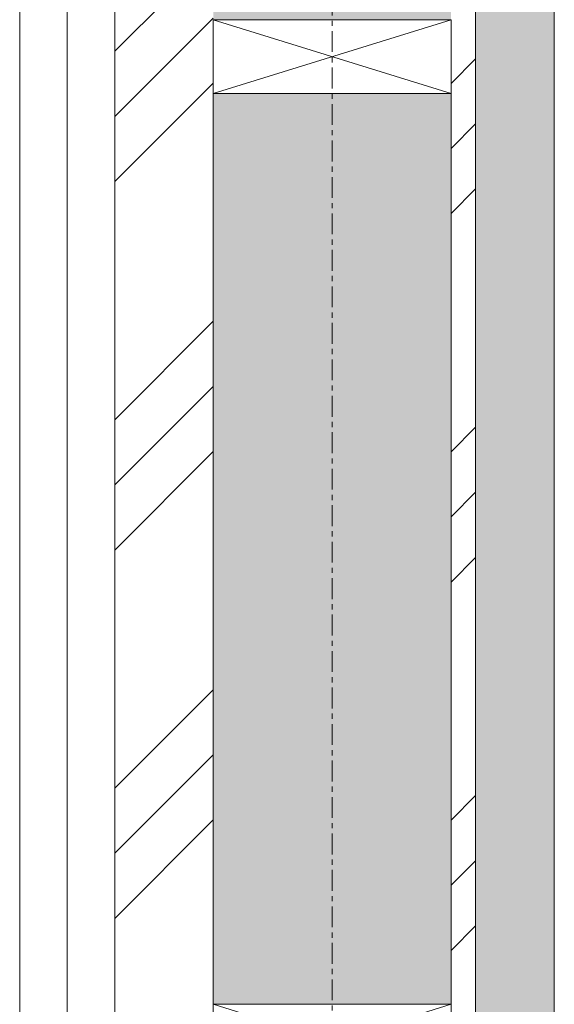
# Model space of a CAD drawing. Header units: millimetres. Extents: x -21522 to 71342, y -39668 to 2056.
# Tile 136 of 656: x -4602 to -4276, y -27087 to -26487. Entities that reach past the tile are written whole.
import ezdxf

# ---------------------------------------------------------------- set-up
doc = ezdxf.new("R2010")
doc.units = ezdxf.units.MM
doc.linetypes.add('Ligne de quadrillage', pattern=[22.225, 12.7, -3.175, 3.175, -3.175])
for name, color, linetype, lineweight in [('A-DETL-GENF', 92, 'Continuous', 13), ('A-WALL', 113, 'Continuous', 13), ('A-WALL-PATT', 111, 'Continuous', 13), ('S-GRID', 1, 'Continuous', 9)]:
    doc.layers.add(name, color=color, linetype=linetype, lineweight=lineweight)
pattern_1 = [(45, (0, 0), (-112.2532, 112.2532), []), (45, (39.69, 0), (0, 224.5064), []), (45, (-39.69, 0), (0, 224.5064), [])]
pattern_2 = [(315, (-4642.01, -28859.146), (177.7999, -88.8996), [15.715, -110.008]), (315, (-4564.224, -28892.484), (177.7999, -88.8996), [15.715, -110.008]), (315, (-4642.01, -28903.596), (177.7999, -88.8996), [15.715, -110.008]), (315, (-4564.22, -28936.934), (177.7999, -88.8996), [15.715, -110.008]), (341.565, (-4630.898, -28870.258), (355.59962, -88.89985), [35.141, -245.986]), (341.565, (-4597.56, -28881.37), (355.59962, -88.89985), [35.141, -245.986]), (341.565, (-4630.898, -28914.709), (355.59962, -88.89985), [35.141, -245.986]), (341.565, (-4597.56, -28925.821), (355.59962, -88.89985), [35.141, -245.986]), (45, (-4564.224, -28870.26), (-177.7999, -88.8996), [15.715, -110.008]), (45, (-4642.01, -28903.596), (-177.7999, -88.8996), [15.715, -110.008]), (45, (-4564.224, -28914.71), (-177.7999, -88.8996), [15.715, -110.008]), (45, (-4642.01, -28948.046), (-177.7999, -88.8996), [15.715, -110.008]), (18.435, (-4597.56, -28881.37), (-355.59962, -88.89985), [35.141, -245.986]), (18.435, (-4630.9, -28892.483), (-355.59962, -88.89985), [35.141, -245.986]), (18.435, (-4597.56, -28925.821), (-355.59962, -88.89985), [35.141, -245.986]), (18.435, (-4630.9, -28936.934), (-355.59962, -88.89985), [35.141, -245.986])]

# ---------------------------------------------------------------- blocks, each defined once
blk = doc.blocks.new('Répétition de détail - Croix 45x145-V28-00_RDC_50e Copie 1 - Dépendante 1')
at = {"layer": 'A-DETL-GENF'}
for p, q in [((1822.5, 72.5), (1777.5, 72.5)), ((1777.5, 72.5), (1777.5, -72.5)), ((1777.5, 72.5), (1822.5, 72.5)), ((1777.5, -72.5), (1777.5, 72.5)), ((1777.5, 72.5), (1822.5, -72.5)), ((1777.5, -72.5), (1822.5, 72.5)), ((1822.5, -72.5), (1822.5, 72.5)), ((1822.5, 72.5), (1822.5, -72.5)), ((2422.5, 72.5), (2377.5, 72.5)), ((2377.5, 72.5), (2377.5, -72.5)), ((2377.5, 72.5), (2422.5, 72.5)), ((2377.5, -72.5), (2377.5, 72.5)), ((2377.5, 72.5), (2422.5, -72.5)), ((2377.5, -72.5), (2422.5, 72.5)), ((1777.5, -72.5), (1822.5, -72.5)), ((1822.5, -72.5), (1777.5, -72.5)), ((2377.5, -72.5), (2422.5, -72.5)), ((2422.5, -72.5), (2377.5, -72.5))]:
    blk.add_line(p, q, dxfattribs=at)

msp = doc.modelspace()

# ---------------------------------------------------------------- hatches: boundary and pattern name
at = {"layer": 'A-WALL-PATT'}
h = msp.add_hatch(dxfattribs=at)
h.set_pattern_fill('FP_1', color=30, style=0, pattern_type=2)
h.set_pattern_definition(pattern_1)
h.paths.add_polyline_path([(-4544.01, -33091.62), (-4484.01, -33031.62), (-4484.01, -24626.67), (-4544.01, -24626.67), (-4544.01, -32613.08)])
h = msp.add_hatch(dxfattribs=at)
h.set_pattern_fill('FP_2', color=30, angle=-135, style=0, pattern_type=2)
h.set_pattern_definition(pattern_2)
h.paths.add_polyline_path([(-4439.01, -32986.62), (-4384.01, -32931.62), (-4439.01, -32931.62)])
h.paths.add_polyline_path([(-4439.01, -32841.62), (-4339.01, -32841.62), (-4339.01, -32531.67), (-4484.01, -32531.67), (-4484.01, -32841.62), (-4480.65, -32841.62)])
h.paths.add_polyline_path([(-4339.01, -32486.67), (-4339.01, -31931.67), (-4484.01, -31931.67), (-4484.01, -32486.67), (-4474.37, -32486.67)])
h.paths.add_polyline_path([(-4463.76, -31886.67), (-4339.01, -31886.67), (-4339.01, -31331.67), (-4484.01, -31331.67), (-4484.01, -31886.67)])
h.paths.add_polyline_path([(-4484.01, -31286.67), (-4339.01, -31286.67), (-4339.01, -30731.67), (-4484.01, -30731.67)])
h.paths.add_polyline_path([(-4339.01, -30686.67), (-4339.01, -30131.67), (-4484.01, -30131.67), (-4484.01, -30686.67), (-4442.55, -30686.67)])
h.paths.add_polyline_path([(-4484.01, -30086.67), (-4339.01, -30086.67), (-4339.01, -29531.67), (-4484.01, -29531.67)])
h.paths.add_polyline_path([(-4484.01, -29486.67), (-4339.01, -29486.67), (-4339.01, -28931.67), (-4484.01, -28931.67), (-4484.01, -29406.24)])
h.paths.add_polyline_path([(-4410.72, -28886.67), (-4339.01, -28886.67), (-4339.01, -28331.67), (-4484.01, -28331.67), (-4484.01, -28886.67)])
h.paths.add_polyline_path([(-4400.11, -28286.67), (-4339.01, -28286.67), (-4339.01, -27731.67), (-4484.01, -27731.67), (-4484.01, -28286.67)])
h.paths.add_polyline_path([(-4484.01, -27686.67), (-4339.01, -27686.67), (-4339.01, -27131.67), (-4484.01, -27131.67)])
h.paths.add_polyline_path([(-4484.01, -27086.67), (-4339.01, -27086.67), (-4339.01, -26531.67), (-4484.01, -26531.67), (-4484.01, -26840.77)])
h.paths.add_polyline_path([(-4368.28, -26486.67), (-4339.01, -26486.67), (-4339.01, -25931.67), (-4484.01, -25931.67), (-4484.01, -26486.67)])
h.paths.add_polyline_path([(-4339.01, -25886.67), (-4339.01, -25331.67), (-4484.01, -25331.67), (-4484.01, -25886.67), (-4357.67, -25886.67)])
h.paths.add_polyline_path([(-4484.01, -25286.67), (-4339.01, -25286.67), (-4339.01, -24876.67), (-4384.01, -24876.67), (-4384.01, -24731.67), (-4484.01, -24731.67), (-4484.01, -24916.67)])
h = msp.add_hatch(dxfattribs=at)
h.set_pattern_fill('FP_1', color=30, style=0, pattern_type=2)
h.set_pattern_definition(pattern_1)
h.paths.add_polyline_path([(-4339.01, -32886.62), (-4324.01, -32871.62), (-4324.01, -24831.67), (-4339.01, -24831.67), (-4339.01, -32841.62)])
h = msp.add_hatch(dxfattribs=at)
h.set_pattern_fill('FP_2', color=30, angle=-135, style=0, pattern_type=2)
h.set_pattern_definition(pattern_2)
h.paths.add_polyline_path([(-4324.01, -32871.62), (-4276.01, -32823.62), (-4276.01, -24846.67), (-4324.01, -24846.67), (-4324.01, -32613.08)])

# ---------------------------------------------------------------- linework, layer by layer
at = {"layer": 'A-WALL', "color": 30}
for p, q in [((-4602.01, -24568.67), (-4602.01, -33149.62)), ((-4573.01, -24597.67), (-4573.01, -33120.62)), ((-4544.01, -24626.67), (-4544.01, -33091.62)), ((-4324.01, -24846.67), (-4324.01, -32871.62)), ((-4276.01, -24894.67), (-4276.01, -32823.62)), ((-4484.01, -26531.67), (-4484.01, -27086.67)), ((-4339.01, -26531.67), (-4339.01, -27086.67))]:
    msp.add_line(p, q, dxfattribs=at)
at = {"layer": 'S-GRID', "linetype": 'Ligne de quadrillage'}
msp.add_line((-4411.51, 309.72), (-4411.51, -34732.76), dxfattribs=at)

# ---------------------------------------------------------------- block references
at = {"layer": 'A-DETL-GENF', "rotation": 269.9999999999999}
msp.add_blockref('Répétition de détail - Croix 45x145-V28-00_RDC_50e Copie 1 - Dépendante 1', (-4411.51, -24709.17), dxfattribs=at)

doc.saveas('drawing.dxf')
